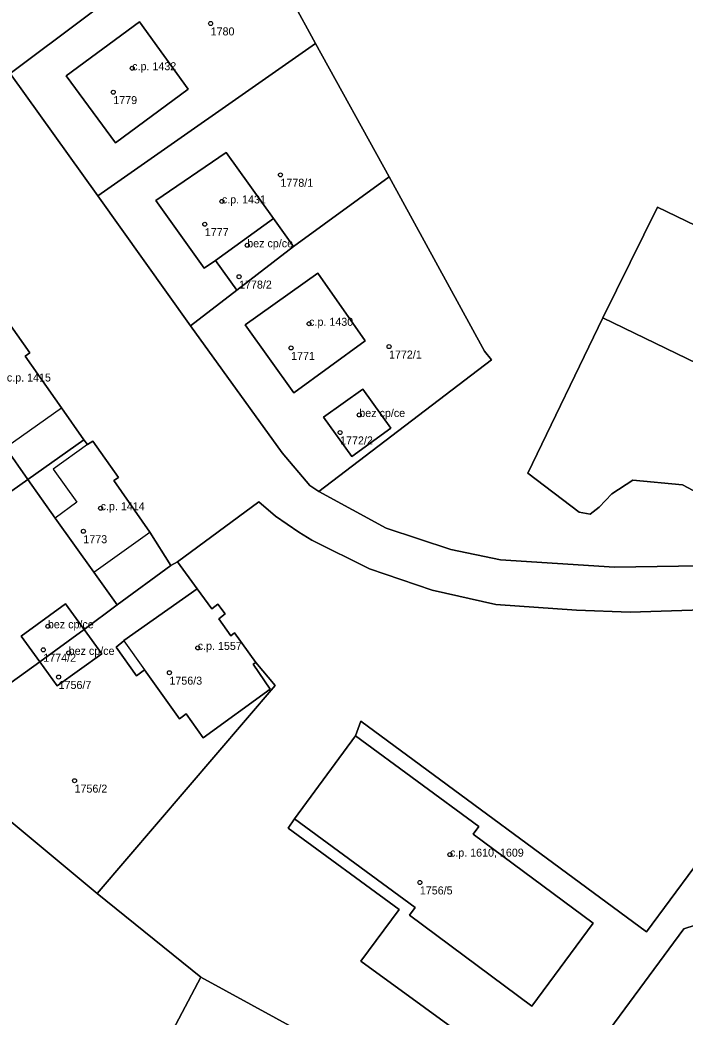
# Model space of a CAD drawing. Extents: x -878211 to -870363, y -1058464 to -1052522.
# Drawn here: x -875165.2 to -875082.1, y -1055610.5 to -1055486 of the extents above; entities that cross this region are included whole.
import ezdxf

# ---------------------------------------------------------------- set-up
doc = ezdxf.new("R2010")
doc.units = 0
for name, color, linetype in [('Definiční body', 7, 'Continuous'), ('Polygon budovy', 7, 'Continuous'), ('Polygon parcely', 7, 'Continuous')]:
    doc.layers.add(name, color=color, linetype=linetype)

msp = doc.modelspace()

# ---------------------------------------------------------------- linework, layer by layer
at = {"layer": 'Definiční body'}
for centre in [(-875141.39, -1055486.40994), (-875151.19, -1055491.99994), (-875153.55, -1055494.98994), (-875132.67, -1055505.31994), (-875139.99, -1055508.63994), (-875142.12, -1055511.48994), (-875136.82, -1055514.11994), (-875137.84, -1055518.03994), (-875129.09, -1055523.92994), (-875131.34, -1055526.94994), (-875119.11, -1055526.77994), (-875122.82, -1055535.31994), (-875125.22, -1055537.50994), (-875155.13, -1055546.96994), (-875157.29, -1055549.84994), (-875161.72, -1055561.71994), (-875162.29, -1055564.65994), (-875159.12, -1055565.03994), (-875143, -1055564.41994), (-875146.54, -1055567.51994), (-875160.38, -1055568.05994), (-875158.39, -1055581.00994), (-875111.5, -1055590.24994), (-875115.26, -1055593.72994)]:
    msp.add_circle(centre, 0.25, dxfattribs=at)
at = {"layer": 'Polygon budovy'}
for points in [[(-875159.45, -1055492.96), (-875153.29, -1055501.33), (-875144.21, -1055494.62), (-875150.27, -1055486.21)], [(-875148.25, -1055508.51), (-875142.21, -1055516.97), (-875140.78, -1055516.01), (-875133.54, -1055510.78), (-875139.47, -1055502.51)], [(-875060.42, -1055514.51), (-875071.93, -1055508.9), (-875074.79, -1055514.57), (-875085.59, -1055509.34), (-875092.41, -1055523.2), (-875070.15, -1055533.95), (-875065.75, -1055525.02)], [(-875140.78, -1055516.01), (-875138.11, -1055519.74), (-875131.05, -1055514.29), (-875133.54, -1055510.78)], [(-875137.08, -1055524.06), (-875131.01, -1055532.56), (-875122.1, -1055526.05), (-875128, -1055517.61)], [(-875167.95, -1055523.61), (-875172.07, -1055526.53), (-875169.11, -1055530.75), (-875171.82, -1055532.66), (-875167.01, -1055539.38), (-875160, -1055534.41), (-875164.56, -1055527.99), (-875163.96, -1055527.55), (-875167.13, -1055523.04)], [(-875122.39, -1055532.09), (-875127.28, -1055535.61), (-875123.75, -1055540.49), (-875118.87, -1055536.97)], [(-875158.12, -1055546.2), (-875160.81, -1055548.2), (-875155.99, -1055554.94), (-875148.98, -1055549.96), (-875153.48, -1055543.52), (-875152.92, -1055543.11), (-875156.11, -1055538.61), (-875156.78, -1055539.01), (-875161.05, -1055542.07)], [(-875152.25, -1055563.5), (-875152.23, -1055563.53), (-875149.64, -1055567.17), (-875145.27, -1055573.29), (-875144.46, -1055572.67), (-875142.32, -1055575.67), (-875133.94, -1055569.57), (-875136.07, -1055566.46), (-875135.74, -1055566.24), (-875138.39, -1055562.55), (-875138.86, -1055562.93), (-875140.37, -1055560.78), (-875139.59, -1055560.18), (-875140.48, -1055558.95), (-875141.26, -1055559.53), (-875143.08, -1055557.05)], [(-875159.53, -1055558.93), (-875165.04, -1055562.96), (-875162.73, -1055566.16), (-875157.19, -1055562.1)], [(-875162.73, -1055566.16), (-875160.57, -1055569.15), (-875155, -1055565.16), (-875157.19, -1055562.1)], [(-875130.9, -1055585.76), (-875115.85, -1055596.87), (-875116.56, -1055597.83), (-875101.27, -1055609.2), (-875093.63, -1055598.82), (-875108.61, -1055587.71), (-875107.91, -1055586.74), (-875123.3, -1055575.41)]]:
    msp.add_lwpolyline(points, close=True, dxfattribs=at)
at = {"layer": 'Polygon parcely'}
for points in [[(-875014.03, -1055532.99), (-875109.6, -1055459.26), (-875111.96, -1055456.71), (-875111.15, -1055455.64), (-875115.11, -1055452.11), (-875137.16, -1055472.64), (-875128.29, -1055488.91), (-875119.09, -1055505.56), (-875107.17, -1055527.35), (-875106.3, -1055528.43), (-875127.88, -1055544.89), (-875119.45, -1055549.46), (-875111.39, -1055552.12), (-875105.2, -1055553.4), (-875090.96, -1055554.32), (-875069.69, -1055554.01)], [(-875069.69, -1055554.01), (-875090.96, -1055554.32), (-875105.2, -1055553.4), (-875111.39, -1055552.12), (-875119.45, -1055549.46), (-875127.88, -1055544.89), (-875128.99, -1055544.13), (-875132.46, -1055540.03), (-875143.92, -1055524.19), (-875155.48, -1055507.96), (-875166.41, -1055492.64)], [(-875067.51, -1055551.99), (-875082.47, -1055544.06), (-875088.65, -1055543.48), (-875091.3, -1055545.15), (-875092.85, -1055546.85), (-875093.99, -1055547.73), (-875095.37, -1055547.46), (-875101.78, -1055542.58), (-875092.41, -1055523.2), (-875085.59, -1055509.34), (-875074.79, -1055514.57)], [(-875167.13, -1055523.04), (-875163.96, -1055527.55), (-875164.56, -1055527.99), (-875160, -1055534.41), (-875157.22, -1055538.41), (-875156.78, -1055539.01), (-875156.11, -1055538.61), (-875152.92, -1055543.11), (-875153.48, -1055543.52), (-875148.98, -1055549.96), (-875146.35, -1055554.13), (-875145.52, -1055553.68), (-875135.39, -1055546.18), (-875133.3, -1055547.97), (-875130.39, -1055549.98), (-875128.76, -1055550.98), (-875121.55, -1055554.54), (-875113.72, -1055557.19), (-875105.76, -1055559.01), (-875095.68, -1055559.71), (-875088.97, -1055559.95), (-875068.37, -1055559.29)], [(-875070.15, -1055533.95), (-875092.41, -1055523.2), (-875101.78, -1055542.58), (-875095.37, -1055547.46), (-875093.99, -1055547.73), (-875092.85, -1055546.85), (-875091.3, -1055545.15), (-875088.65, -1055543.48), (-875082.47, -1055544.06), (-875067.51, -1055551.99)], [(-875068.37, -1055559.29), (-875088.97, -1055559.95), (-875095.68, -1055559.71), (-875105.76, -1055559.01), (-875113.72, -1055557.19), (-875121.55, -1055554.54), (-875128.76, -1055550.98), (-875130.39, -1055549.98), (-875133.3, -1055547.97), (-875135.39, -1055546.18), (-875145.52, -1055553.68), (-875143.08, -1055557.05), (-875141.26, -1055559.53), (-875140.48, -1055558.95), (-875139.59, -1055560.18), (-875140.37, -1055560.78), (-875138.86, -1055562.93), (-875138.39, -1055562.55), (-875135.74, -1055566.24), (-875133.33, -1055569.1), (-875155.57, -1055595.09), (-875142.62, -1055605.55), (-875104.67, -1055626.31)], [(-875078.07, -1055587.91), (-875086.96, -1055599.9), (-875122.63, -1055573.57), (-875123.3, -1055575.41), (-875107.91, -1055586.74), (-875108.61, -1055587.71), (-875093.63, -1055598.82), (-875101.27, -1055609.2), (-875116.56, -1055597.83), (-875115.85, -1055596.87), (-875130.9, -1055585.76), (-875131.7, -1055586.94), (-875117.84, -1055597.1), (-875122.62, -1055603.57), (-875098.31, -1055621.27), (-875082.29, -1055599.53), (-875075.71, -1055597.4)], [(-875075.71, -1055597.4), (-875082.29, -1055599.53), (-875098.31, -1055621.27), (-875122.62, -1055603.57), (-875117.84, -1055597.1), (-875131.7, -1055586.94), (-875130.9, -1055585.76), (-875123.3, -1055575.41), (-875122.63, -1055573.57), (-875086.96, -1055599.9), (-875078.07, -1055587.91)], [(-875152.39, -1055624.07), (-875142.62, -1055605.55), (-875155.57, -1055595.09), (-875177.28, -1055577.01), (-875196.17, -1055592.83), (-875201.43, -1055599.39), (-875214.82, -1055615.84)]]:
    msp.add_lwpolyline(points, dxfattribs=at)
for points in [[(-875177.83, -1055476.8), (-875166.41, -1055492.64), (-875137.92, -1055471.25), (-875139.76, -1055469.25), (-875150.02, -1055456.81)], [(-875166.41, -1055492.64), (-875155.48, -1055507.96), (-875128.29, -1055488.91), (-875137.16, -1055472.64), (-875137.92, -1055471.25)], [(-875150.27, -1055486.21), (-875144.21, -1055494.62), (-875153.29, -1055501.33), (-875159.45, -1055492.96)], [(-875150.27, -1055486.21), (-875159.45, -1055492.96), (-875153.29, -1055501.33), (-875144.21, -1055494.62)], [(-875138.11, -1055519.74), (-875140.78, -1055516.01), (-875142.21, -1055516.97), (-875148.25, -1055508.51), (-875139.47, -1055502.51), (-875133.54, -1055510.78), (-875131.05, -1055514.29), (-875119.09, -1055505.56), (-875128.29, -1055488.91), (-875155.48, -1055507.96), (-875143.92, -1055524.19)], [(-875148.25, -1055508.51), (-875142.21, -1055516.97), (-875140.78, -1055516.01), (-875133.54, -1055510.78), (-875139.47, -1055502.51)], [(-875138.11, -1055519.74), (-875143.92, -1055524.19), (-875132.46, -1055540.03), (-875128.99, -1055544.13), (-875127.88, -1055544.89), (-875106.3, -1055528.43), (-875107.17, -1055527.35), (-875119.09, -1055505.56), (-875131.05, -1055514.29)], [(-875070.15, -1055533.95), (-875065.75, -1055525.02), (-875060.42, -1055514.51), (-875071.93, -1055508.9), (-875074.79, -1055514.57), (-875085.59, -1055509.34), (-875092.41, -1055523.2)], [(-875133.54, -1055510.78), (-875140.78, -1055516.01), (-875138.11, -1055519.74), (-875131.05, -1055514.29)], [(-875128, -1055517.61), (-875122.1, -1055526.05), (-875131.01, -1055532.56), (-875137.08, -1055524.06)], [(-875128, -1055517.61), (-875137.08, -1055524.06), (-875131.01, -1055532.56), (-875122.1, -1055526.05)], [(-875171.82, -1055532.66), (-875167.01, -1055539.38), (-875164.21, -1055543.36), (-875157.22, -1055538.41), (-875160, -1055534.41), (-875164.56, -1055527.99), (-875163.96, -1055527.55), (-875167.13, -1055523.04), (-875167.95, -1055523.61), (-875168.44, -1055523.03), (-875175.28, -1055527.78)], [(-875200.66, -1055545.4), (-875191.66, -1055557.12), (-875188.87, -1055560.83), (-875188.06, -1055560.26), (-875164.21, -1055543.36), (-875167.01, -1055539.38), (-875171.82, -1055532.66), (-875175.28, -1055527.78)], [(-875122.39, -1055532.09), (-875118.87, -1055536.97), (-875123.75, -1055540.49), (-875127.28, -1055535.61)], [(-875122.39, -1055532.09), (-875127.28, -1055535.61), (-875123.75, -1055540.49), (-875118.87, -1055536.97)], [(-875153.05, -1055559.05), (-875146.35, -1055554.13), (-875148.98, -1055549.96), (-875153.48, -1055543.52), (-875152.92, -1055543.11), (-875156.11, -1055538.61), (-875156.78, -1055539.01), (-875157.22, -1055538.41), (-875164.21, -1055543.36), (-875160.81, -1055548.2), (-875155.99, -1055554.94)], [(-875188.06, -1055560.26), (-875188.87, -1055560.83), (-875177.09, -1055576.5), (-875162.73, -1055566.16), (-875165.04, -1055562.96), (-875159.53, -1055558.93), (-875157.19, -1055562.1), (-875153.05, -1055559.05), (-875155.99, -1055554.94), (-875160.81, -1055548.2), (-875164.21, -1055543.36)], [(-875162.73, -1055566.16), (-875177.09, -1055576.5), (-875177.28, -1055577.01), (-875155.57, -1055595.09), (-875133.33, -1055569.1), (-875135.74, -1055566.24), (-875136.07, -1055566.46), (-875133.94, -1055569.57), (-875142.32, -1055575.67), (-875144.46, -1055572.67), (-875145.27, -1055573.29), (-875149.64, -1055567.17), (-875150.66, -1055567.91), (-875153.21, -1055564.34), (-875152.23, -1055563.53), (-875152.25, -1055563.5), (-875143.08, -1055557.05), (-875145.52, -1055553.68), (-875146.35, -1055554.13), (-875153.05, -1055559.05), (-875157.19, -1055562.1), (-875155, -1055565.16), (-875160.57, -1055569.15)], [(-875135.74, -1055566.24), (-875138.39, -1055562.55), (-875138.86, -1055562.93), (-875140.37, -1055560.78), (-875139.59, -1055560.18), (-875140.48, -1055558.95), (-875141.26, -1055559.53), (-875143.08, -1055557.05), (-875152.25, -1055563.5), (-875152.23, -1055563.53), (-875153.21, -1055564.34), (-875150.66, -1055567.91), (-875149.64, -1055567.17), (-875145.27, -1055573.29), (-875144.46, -1055572.67), (-875142.32, -1055575.67), (-875133.94, -1055569.57), (-875136.07, -1055566.46)], [(-875162.73, -1055566.16), (-875157.19, -1055562.1), (-875159.53, -1055558.93), (-875165.04, -1055562.96)], [(-875157.19, -1055562.1), (-875162.73, -1055566.16), (-875160.57, -1055569.15), (-875155, -1055565.16)], [(-875123.3, -1055575.41), (-875130.9, -1055585.76), (-875115.85, -1055596.87), (-875116.56, -1055597.83), (-875101.27, -1055609.2), (-875093.63, -1055598.82), (-875108.61, -1055587.71), (-875107.91, -1055586.74)], [(-875104.67, -1055626.31), (-875142.62, -1055605.55), (-875152.39, -1055624.07), (-875154.44, -1055627.95), (-875158.86, -1055637.86), (-875160.62, -1055641.25), (-875166.48, -1055652.5), (-875123.94, -1055671.09), (-875119.63, -1055660.8), (-875117.83, -1055656.01), (-875133.92, -1055650.27), (-875137.77, -1055648.5), (-875137.9, -1055648.78), (-875140.42, -1055647.61), (-875140.29, -1055647.34), (-875144.14, -1055645.53), (-875138.79, -1055634.13), (-875137.4, -1055634.79), (-875136.72, -1055633.33), (-875112.89, -1055644.61), (-875111.96, -1055641.5)]]:
    msp.add_lwpolyline(points, close=True, dxfattribs=at)

# ---------------------------------------------------------------- texts
at = {"layer": 'Definiční body'}
for s, p in [('1780', (-875141.39, -1055487.899)), ('c.p. 1432', (-875151.19, -1055492.25)), ('1779', (-875153.55, -1055496.479)), ('1778/1', (-875132.67, -1055506.809)), ('c.p. 1431', (-875139.99, -1055508.889)), ('1777', (-875142.12, -1055512.979)), ('bez cp/ce', (-875136.82, -1055514.37)), ('1778/2', (-875137.84, -1055519.529)), ('c.p. 1430', (-875129.09, -1055524.179)), ('1771', (-875131.34, -1055528.439)), ('1772/1', (-875119.11, -1055528.269)), ('c.p. 1415', (-875166.84, -1055531.139)), ('bez cp/ce', (-875122.82, -1055535.57)), ('1772/2', (-875125.22, -1055538.999)), ('c.p. 1414', (-875155.13, -1055547.22)), ('1773', (-875157.29, -1055551.339)), ('bez cp/ce', (-875161.72, -1055561.97)), ('c.p. 1557', (-875143, -1055564.669)), ('bez cp/ce', (-875159.12, -1055565.29)), ('1774/2', (-875162.29, -1055566.149)), ('1756/7', (-875160.38, -1055569.549)), ('1756/3', (-875146.54, -1055569.009)), ('1756/2', (-875158.39, -1055582.499)), ('c.p. 1610, 1609', (-875111.5, -1055590.5)), ('1756/5', (-875115.26, -1055595.219))]:
    msp.add_text(s, height=0.999996, dxfattribs=at).set_placement(p)

doc.saveas('drawing.dxf')
